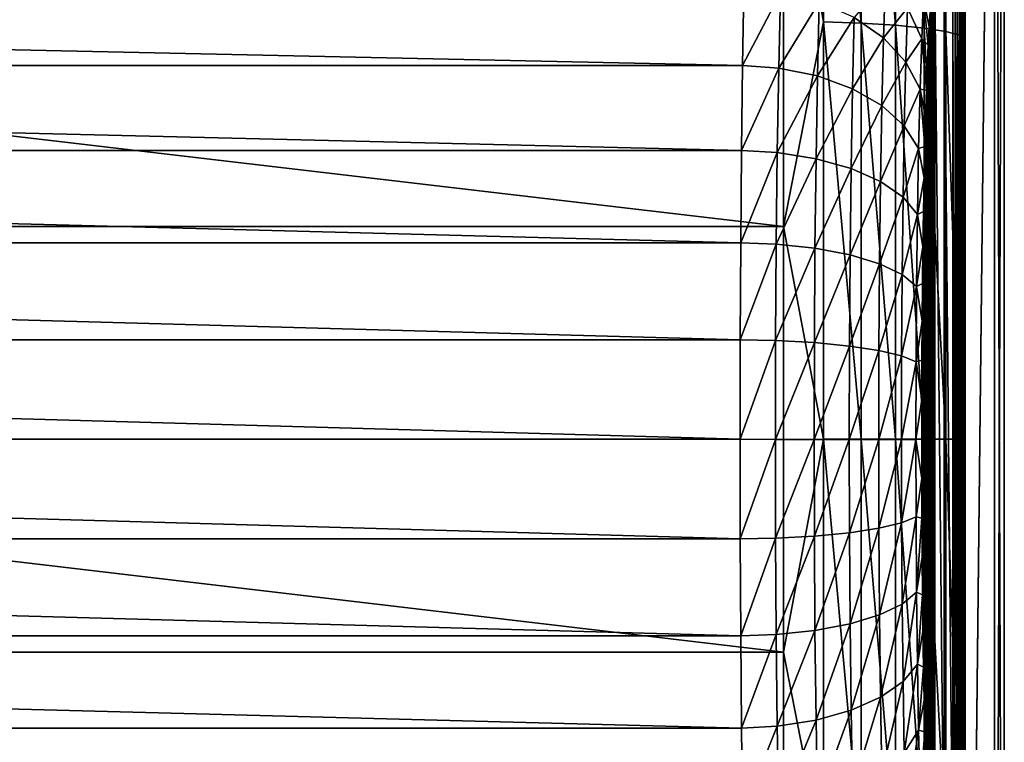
# Model space of a CAD drawing. Header units: metres. Extents: x -150 to 310, y -128 to 84.
# Tile 282 of 465: x 144.35 to 149.77, y -1.67 to 2.31. Entities that reach past the tile are written whole.
import ezdxf

# ---------------------------------------------------------------- set-up
doc = ezdxf.new("R2010")
doc.units = ezdxf.units.M
doc.layers.add('solid_26009703_SW0001_01', color=7, linetype='CONTINUOUS')

msp = doc.modelspace()

# ---------------------------------------------------------------- linework, layer by layer
at = {"layer": 'solid_26009703_SW0001_01'}
for points in [[(149.557495, -7.356668, 20.7568), (149.557495, 7.342292, 20.761885), (149.55748, 5.181652, 21.403736)], [(149.557495, -7.363906, -20.753822), (149.557495, 7.349098, -20.759075), (149.71936, 7.341691, -10.362796)], [(149.557495, -6.741646, -20.964529), (149.557495, 6.741646, -20.964529), (149.557495, 7.349098, -20.759075)], [(149.557495, -7.363906, -20.753822), (149.557495, -6.741646, -20.964529), (149.557495, 7.349098, -20.759075)], [(149.557495, -7.356668, 20.7568), (149.719101, 7.341691, 10.386806), (149.557495, 7.342292, 20.761885)], [(149.557495, -7.356668, 20.7568), (149.719009, -7.356374, 10.384922), (149.719101, 7.341691, 10.386806)], [(149.719284, -7.356374, -10.359703), (149.557495, -7.363906, -20.753822), (149.71936, 7.341691, -10.362796)], [(149.719009, -7.356374, 10.384922), (149.772934, -7.356374, 0.01261), (149.719101, 7.341691, 10.386806)], [(149.772934, -7.356374, 0.01261), (149.773056, 7.341691, 0.012006), (149.719101, 7.341691, 10.386806)], [(149.719284, -7.356374, -10.359703), (149.71936, 7.341691, -10.362796), (149.773056, 7.341691, 0.012006)], [(149.772934, -7.356374, 0.01261), (149.719284, -7.356374, -10.359703), (149.773056, 7.341691, 0.012006)], [(149.557495, -5.649596, -21.284899), (149.557495, 5.649596, -21.284899), (149.557495, 6.741646, -20.964529)], [(149.557495, -6.741646, -20.964529), (149.557495, -5.649596, -21.284899), (149.557495, 6.741646, -20.964529)], [(149.557495, -4.537661, -21.548868), (149.557495, 4.537661, -21.548868), (149.557495, 5.649596, -21.284899)], [(149.557495, -5.649596, -21.284899), (149.557495, -4.537661, -21.548868), (149.557495, 5.649596, -21.284899)], [(149.55748, -5.181652, 21.403736), (149.55748, 5.181652, 21.403736), (149.556503, 4.687712, 21.56288)], [(149.55748, -5.181652, 21.403736), (149.557495, -7.356668, 20.7568), (149.55748, 5.181652, 21.403736)], [(149.556503, -4.686628, 21.563395), (149.556503, 4.687712, 21.56288), (149.553635, 4.228382, 21.790014)], [(149.556503, -4.686628, 21.563395), (149.55748, -5.181652, 21.403736), (149.556503, 4.687712, 21.56288)], [(148.777176, 4.570874, -22.516357), (148.777176, 2.296945, -22.860519), (148.557724, 3.501783, -22.731861)], [(148.98613, 2.289743, -22.788843), (148.777176, 2.296945, -22.860519), (148.777176, 4.570874, -22.516357)], [(148.98613, 4.556543, -22.445761), (148.98613, 2.289743, -22.788843), (148.777176, 4.570874, -22.516357)], [(149.174164, 2.278128, -22.673246), (148.98613, 2.289743, -22.788843), (148.98613, 4.556543, -22.445761)], [(149.174164, 4.53343, -22.331905), (149.174164, 2.278128, -22.673246), (148.98613, 4.556543, -22.445761)], [(149.332077, 2.262668, -22.519379), (149.174164, 2.278128, -22.673246), (149.174164, 4.53343, -22.331905)], [(149.332077, 4.502665, -22.180353), (149.332077, 2.262668, -22.519379), (149.174164, 4.53343, -22.331905)], [(149.452164, 2.244117, -22.334755), (149.332077, 2.262668, -22.519379), (149.332077, 4.502665, -22.180353)], [(149.452164, 4.46575, -21.998508), (149.452164, 2.244117, -22.334755), (149.332077, 4.502665, -22.180353)], [(149.557495, -3.411275, -21.755707), (149.557495, 3.411275, -21.755707), (149.557495, 4.537661, -21.548868)], [(149.557495, -4.537661, -21.548868), (149.557495, -3.411275, -21.755707), (149.557495, 4.537661, -21.548868)], [(149.528549, 2.223383, -22.128393), (149.452164, 2.244117, -22.334755), (149.452164, 4.46575, -21.998508)], [(149.528549, 4.424489, -21.795254), (149.528549, 2.223383, -22.128393), (149.452164, 4.46575, -21.998508)], [(149.528549, 4.424489, -21.795254), (149.557495, 3.411275, -21.755707), (149.55748, 2.279456, -21.903708)], [(149.528549, 4.424489, -21.795254), (149.55748, 2.279456, -21.903708), (149.528549, 2.223383, -22.128393)], [(149.553619, -4.226716, 21.790974), (149.553635, 4.228382, 21.790014), (149.548813, 3.800228, 22.087469)], [(149.553619, -4.226716, 21.790974), (149.556503, -4.686628, 21.563395), (149.553635, 4.228382, 21.790014)], [(149.548798, -3.798548, 22.088802), (149.548813, 3.800228, 22.087469), (149.542282, 3.422806, 22.442442)], [(149.548798, -3.798548, 22.088802), (149.553619, -4.226716, 21.790974), (149.548813, 3.800228, 22.087469)], [(128.704758, 3.501783, -22.731861), (148.557724, 3.501783, -22.731861), (148.557724, 1.171311, -22.970156)], [(128.704758, 1.171311, -22.970156), (128.704758, 3.501783, -22.731861), (148.557724, 1.171311, -22.970156)], [(148.777176, 2.296945, -22.860519), (148.557724, 1.171311, -22.970156), (148.557724, 3.501783, -22.731861)], [(149.542252, -3.421297, 22.444073), (149.542282, 3.422806, 22.442442), (149.534042, 3.099721, 22.85272)], [(149.542252, -3.421297, 22.444073), (149.548798, -3.798548, 22.088802), (149.542282, 3.422806, 22.442442)], [(149.55748, -2.279457, -21.903708), (149.55748, 2.279456, -21.903708), (149.557495, 3.411275, -21.755707)], [(149.557495, -3.411275, -21.755707), (149.55748, -2.279457, -21.903708), (149.557495, 3.411275, -21.755707)], [(149.533997, -3.098494, 22.854567), (149.534042, 3.099721, 22.85272), (149.524399, 2.843102, 23.302994)], [(149.533997, -3.098494, 22.854567), (149.542252, -3.421297, 22.444073), (149.534042, 3.099721, 22.85272)], [(149.524368, -2.842204, 23.30493), (149.524399, 2.843102, 23.302994), (149.513474, 2.654277, 23.789303)], [(149.524368, -2.842204, 23.30493), (149.533997, -3.098494, 22.854567), (149.524399, 2.843102, 23.302994)], [(149.513428, -2.653741, 23.791132), (149.513474, 2.654277, 23.789303), (149.501724, 2.541238, 24.289989)], [(149.513428, -2.653741, 23.791132), (149.524368, -2.842204, 23.30493), (149.513474, 2.654277, 23.789303)], [(149.108261, 2.20911, 30.731108), (149.118896, 2.527457, 30.358393), (148.946777, 2.320951, 30.838343)], [(149.241241, 2.374215, 30.250542), (149.118896, 2.527457, 30.358393), (149.108261, 2.20911, 30.731108)], [(149.389847, 2.502502, 28.528528), (149.38356, 2.492394, 28.748764), (149.389847, -2.502502, 28.528528)], [(149.441193, -2.502502, 26.668749), (149.389847, 2.502502, 28.528528), (149.389847, -2.502502, 28.528528)], [(149.441193, -2.502502, 26.668749), (149.441193, 2.502502, 26.668749), (149.389847, 2.502502, 28.528528)], [(149.489075, -2.502502, 24.808876), (149.489075, 2.502502, 24.808876), (149.441193, 2.502502, 26.668749)], [(149.441193, -2.502502, 26.668749), (149.489075, -2.502502, 24.808876), (149.441193, 2.502502, 26.668749)], [(149.501694, -2.540995, 24.291153), (149.501724, 2.541238, 24.289989), (149.489075, 2.502502, 24.808876)], [(149.489075, -2.502502, 24.808876), (149.501694, -2.540995, 24.291153), (149.489075, 2.502502, 24.808876)], [(149.501694, -2.540995, 24.291153), (149.513428, -2.653741, 23.791132), (149.501724, 2.541238, 24.289989)], [(129, 2.474874, 30.974874), (148.33255, 2.057624, 31.331287), (148.339798, 2.475267, 30.97448)], [(129, 2.474874, 30.974874), (129, 2.057248, 31.33156), (148.33255, 2.057624, 31.331287)], [(148.542221, 2.457298, 30.963146), (148.339798, 2.475267, 30.97448), (148.33255, 2.057624, 31.331287)], [(148.532104, 2.042677, 31.317249), (148.542221, 2.457298, 30.963146), (148.33255, 2.057624, 31.331287)], [(148.754898, 2.405085, 30.917004), (148.542221, 2.457298, 30.963146), (148.532104, 2.042677, 31.317249)], [(149.377426, 2.46426, 28.963684), (149.371445, 2.418099, 29.173288), (149.377411, -2.464056, 28.964504)], [(149.377426, 2.46426, 28.963684), (149.377411, -2.464056, 28.964504), (149.383545, -2.492296, 28.74922)], [(149.38356, 2.492394, 28.748764), (149.377426, 2.46426, 28.963684), (149.383545, -2.492296, 28.74922)], [(149.38356, 2.492394, 28.748764), (149.383545, -2.492296, 28.74922), (149.389847, -2.502502, 28.528528)], [(148.744995, 1.999273, 31.263584), (148.754898, 2.405085, 30.917004), (148.532104, 2.042677, 31.317249)], [(148.946777, 2.320951, 30.838343), (148.754898, 2.405085, 30.917004), (148.744995, 1.999273, 31.263584)], [(149.318863, 2.203357, 30.128616), (149.329269, 2.426651, 29.764248), (149.241241, 2.374215, 30.250542)], [(149.318863, 2.203357, 30.128616), (149.354248, 2.168919, 29.775738), (149.329269, 2.426651, 29.764248)], [(149.329269, 2.426651, 29.764248), (149.354248, 2.168919, 29.775738), (149.359833, 2.270114, 29.58)], [(149.329269, 2.426651, 29.764248), (149.359833, 2.270114, 29.58), (149.365601, 2.353724, 29.377987)], [(149.371445, 2.418099, 29.173288), (149.365601, 2.353724, 29.377987), (149.371414, -2.417782, 29.174381)], [(149.371445, 2.418099, 29.173288), (149.371414, -2.417782, 29.174381), (149.377411, -2.464056, 28.964504)], [(149.231247, 2.075162, 30.600666), (149.241241, 2.374215, 30.250542), (149.108261, 2.20911, 30.731108)], [(149.318863, 2.203357, 30.128616), (149.241241, 2.374215, 30.250542), (149.231247, 2.075162, 30.600666)], [(149.365601, 2.353724, 29.377987), (149.359833, 2.270114, 29.58), (149.36557, -2.353284, 29.379253)], [(149.365601, 2.353724, 29.377987), (149.36557, -2.353284, 29.379253), (149.371414, -2.417782, 29.174381)], [(148.777176, 2.296945, -22.860519), (148.777176, 0, -22.975624), (148.557724, 1.171311, -22.970156)], [(148.937225, 1.929332, 31.172802), (148.946777, 2.320951, 30.838343), (148.744995, 1.999273, 31.263584)], [(148.98613, 0, -22.903587), (148.777176, 0, -22.975624), (148.777176, 2.296945, -22.860519)], [(148.98613, 2.289743, -22.788843), (148.98613, 0, -22.903587), (148.777176, 2.296945, -22.860519)], [(149.108261, 2.20911, 30.731108), (148.946777, 2.320951, 30.838343), (148.937225, 1.929332, 31.172802)], [(149.174164, 0, -22.787409), (148.98613, 0, -22.903587), (148.98613, 2.289743, -22.788843)], [(149.174164, 2.278128, -22.673246), (149.174164, 0, -22.787409), (148.98613, 2.289743, -22.788843)], [(149.332077, 0, -22.632765), (149.174164, 0, -22.787409), (149.174164, 2.278128, -22.673246)], [(149.332077, 2.262668, -22.519379), (149.332077, 0, -22.632765), (149.174164, 2.278128, -22.673246)], [(149.528549, 2.223383, -22.128393), (149.55748, 2.279456, -21.903708), (149.557495, 1.144112, -21.991978)], [(149.557495, -1.144112, -21.991978), (149.557495, 1.144112, -21.991978), (149.55748, 2.279456, -21.903708)], [(149.55748, -2.279457, -21.903708), (149.557495, -1.144112, -21.991978), (149.55748, 2.279456, -21.903708)], [(149.452164, 0, -22.447212), (149.332077, 0, -22.632765), (149.332077, 2.262668, -22.519379)], [(149.452164, 2.244117, -22.334755), (149.452164, 0, -22.447212), (149.332077, 2.262668, -22.519379)], [(149.359833, 2.270114, 29.58), (149.354248, 2.168919, 29.775738), (149.359802, -2.269535, 29.58132)], [(149.359833, 2.270114, 29.58), (149.359802, -2.269535, 29.58132), (149.36557, -2.353284, 29.379253)], [(149.528549, 0, -22.239811), (149.452164, 0, -22.447212), (149.452164, 2.244117, -22.334755)], [(149.528549, 2.223383, -22.128393), (149.528549, 0, -22.239811), (149.452164, 2.244117, -22.334755)], [(149.528549, 2.223383, -22.128393), (149.557495, 1.144112, -21.991978), (149.557495, 0, -22.021389)], [(149.528549, 2.223383, -22.128393), (149.557495, 0, -22.021389), (149.528549, 0, -22.239811)], [(149.099167, 1.836357, 31.049454), (149.108261, 2.20911, 30.731108), (148.937225, 1.929332, 31.172802)], [(149.231247, 2.075162, 30.600666), (149.108261, 2.20911, 30.731108), (149.099167, 1.836357, 31.049454)], [(149.309601, 1.925817, 30.453552), (149.318863, 2.203357, 30.128616), (149.231247, 2.075162, 30.600666)], [(149.309601, 1.925817, 30.453552), (149.34407, 1.920518, 30.132484), (149.318863, 2.203357, 30.128616)], [(149.318863, 2.203357, 30.128616), (149.34407, 1.920518, 30.132484), (149.348984, 2.052345, 29.960396)], [(149.318863, 2.203357, 30.128616), (149.348984, 2.052345, 29.960396), (149.354248, 2.168919, 29.775738)], [(149.354248, 2.168919, 29.775738), (149.348984, 2.052345, 29.960396), (149.354218, -2.168195, 29.777029)], [(149.354248, 2.168919, 29.775738), (149.354218, -2.168195, 29.777029), (149.359802, -2.269535, 29.58132)], [(149.222717, 1.725005, 30.899715), (149.231247, 2.075162, 30.600666), (149.099167, 1.836357, 31.049454)], [(149.309601, 1.925817, 30.453552), (149.231247, 2.075162, 30.600666), (149.222717, 1.725005, 30.899715)], [(129, 2.057248, 31.33156), (148.326675, 1.58931, 31.618347), (148.33255, 2.057624, 31.331287)], [(129, 2.057248, 31.33156), (129, 1.588967, 31.618523), (148.326675, 1.58931, 31.618347)], [(148.532104, 2.042677, 31.317249), (148.33255, 2.057624, 31.331287), (148.326675, 1.58931, 31.618347)], [(148.523987, 1.577722, 31.602182), (148.532104, 2.042677, 31.317249), (148.326675, 1.58931, 31.618347)], [(148.744995, 1.999273, 31.263584), (148.532104, 2.042677, 31.317249), (148.523987, 1.577722, 31.602182)], [(149.348984, 2.052345, 29.960396), (149.34407, 1.920518, 30.132484), (149.348938, -2.051487, 29.961634)], [(149.348984, 2.052345, 29.960396), (149.348938, -2.051487, 29.961634), (149.354218, -2.168195, 29.777029)], [(148.737045, 1.544196, 31.542463), (148.744995, 1.999273, 31.263584), (148.523987, 1.577722, 31.602182)], [(148.937225, 1.929332, 31.172802), (148.744995, 1.999273, 31.263584), (148.737045, 1.544196, 31.542463)], [(148.92955, 1.490173, 31.441927), (148.937225, 1.929332, 31.172802), (148.737045, 1.544196, 31.542463)], [(149.099167, 1.836357, 31.049454), (148.937225, 1.929332, 31.172802), (148.92955, 1.490173, 31.441927)], [(149.301682, 1.600853, 30.731085), (149.309601, 1.925817, 30.453552), (149.222717, 1.725005, 30.899715)], [(149.301682, 1.600853, 30.731085), (149.33519, 1.610304, 30.443729), (149.309601, 1.925817, 30.453552)], [(149.309601, 1.925817, 30.453552), (149.33519, 1.610304, 30.443729), (149.339432, 1.772047, 30.294708)], [(149.309601, 1.925817, 30.453552), (149.339432, 1.772047, 30.294708), (149.34407, 1.920518, 30.132484)], [(149.34407, 1.920518, 30.132484), (149.339432, 1.772047, 30.294708), (149.34404, -1.919539, 30.133667)], [(149.34407, 1.920518, 30.132484), (149.34404, -1.919539, 30.133667), (149.348938, -2.051487, 29.961634)], [(149.091858, 1.418358, 31.305611), (149.099167, 1.836357, 31.049454), (148.92955, 1.490173, 31.441927)], [(149.222717, 1.725005, 30.899715), (149.099167, 1.836357, 31.049454), (149.091858, 1.418358, 31.305611)], [(149.339432, 1.772047, 30.294708), (149.33519, 1.610304, 30.443729), (149.339401, -1.770957, 30.295811)], [(149.339432, 1.772047, 30.294708), (149.339401, -1.770957, 30.295811), (149.34404, -1.919539, 30.133667)], [(149.215851, 1.332348, 31.140343), (149.222717, 1.725005, 30.899715), (149.091858, 1.418358, 31.305611)], [(149.301682, 1.600853, 30.731085), (149.222717, 1.725005, 30.899715), (149.215851, 1.332348, 31.140343)], [(129, 1.588967, 31.618523), (148.322418, 1.081885, 31.828592), (148.326675, 1.58931, 31.618347)], [(129, 1.588967, 31.618523), (129, 1.08156, 31.828697), (148.322418, 1.081885, 31.828592)], [(148.523987, 1.577722, 31.602182), (148.326675, 1.58931, 31.618347), (148.322418, 1.081885, 31.828592)], [(148.518021, 1.073872, 31.810877), (148.523987, 1.577722, 31.602182), (148.322418, 1.081885, 31.828592)], [(148.737045, 1.544196, 31.542463), (148.523987, 1.577722, 31.602182), (148.518021, 1.073872, 31.810877)], [(149.295303, 1.236452, 30.954397), (149.301682, 1.600853, 30.731085), (149.215851, 1.332348, 31.140343)], [(149.295303, 1.236452, 30.954397), (149.331406, 1.438608, 30.576147), (149.301682, 1.600853, 30.731085)], [(149.301682, 1.600853, 30.731085), (149.331406, 1.438608, 30.576147), (149.33519, 1.610304, 30.443729)], [(149.33519, 1.610304, 30.443729), (149.331406, 1.438608, 30.576147), (149.335159, -1.609112, 30.444733)], [(149.33519, 1.610304, 30.443729), (149.335159, -1.609112, 30.444733), (149.339401, -1.770957, 30.295811)], [(148.731216, 1.051052, 31.746723), (148.737045, 1.544196, 31.542463), (148.518021, 1.073872, 31.810877)], [(148.92955, 1.490173, 31.441927), (148.737045, 1.544196, 31.542463), (148.731216, 1.051052, 31.746723)], [(148.92392, 1.01428, 31.639042), (148.92955, 1.490173, 31.441927), (148.731216, 1.051052, 31.746723)], [(149.091858, 1.418358, 31.305611), (148.92955, 1.490173, 31.441927), (148.92392, 1.01428, 31.639042)], [(149.086502, 0.965398, 31.493227), (149.091858, 1.418358, 31.305611), (148.92392, 1.01428, 31.639042)], [(149.215851, 1.332348, 31.140343), (149.091858, 1.418358, 31.305611), (149.086502, 0.965398, 31.493227)], [(149.295303, 1.236452, 30.954397), (149.328064, 1.25445, 30.693378), (149.331406, 1.438608, 30.576147)], [(149.331406, 1.438608, 30.576147), (149.328064, 1.25445, 30.693378), (149.331375, -1.437326, 30.577047)], [(149.331406, 1.438608, 30.576147), (149.331375, -1.437326, 30.577047), (149.335159, -1.609112, 30.444733)], [(149.210815, 0.906854, 31.316582), (149.215851, 1.332348, 31.140343), (149.086502, 0.965398, 31.493227)], [(149.295303, 1.236452, 30.954397), (149.215851, 1.332348, 31.140343), (149.210815, 0.906854, 31.316582)], [(149.295303, 1.236452, 30.954397), (149.32515, 1.059125, 30.79528), (149.328064, 1.25445, 30.693378)], [(149.328064, 1.25445, 30.693378), (149.32515, 1.059125, 30.79528), (149.328033, -1.253091, 30.694166)], [(149.328064, 1.25445, 30.693378), (149.328033, -1.253091, 30.694166), (149.331375, -1.437326, 30.577047)], [(149.290634, 0.84158, 31.117952), (149.295303, 1.236452, 30.954397), (149.210815, 0.906854, 31.316582)], [(149.290634, 0.84158, 31.117952), (149.32515, 1.059125, 30.79528), (149.295303, 1.236452, 30.954397)], [(128.704758, 1.171311, -22.970156), (148.557724, 1.171311, -22.970156), (148.557724, -1.171311, -22.970156)], [(128.704758, -1.171311, -22.970156), (128.704758, 1.171311, -22.970156), (148.557724, -1.171311, -22.970156)], [(148.777176, 0, -22.975624), (148.557724, -1.171311, -22.970156), (148.557724, 1.171311, -22.970156)], [(149.557495, -1.144112, -21.991978), (149.557495, 0, -22.021389), (149.557495, 1.144112, -21.991978)], [(129, 1.08156, 31.828697), (148.319778, 0.54784, 31.95686), (148.322418, 1.081885, 31.828592)], [(129, 1.08156, 31.828697), (129, 0.547521, 31.956909), (148.319778, 0.54784, 31.95686)], [(148.518021, 1.073872, 31.810877), (148.322418, 1.081885, 31.828592), (148.319778, 0.54784, 31.95686)], [(148.514389, 0.543543, 31.938168), (148.518021, 1.073872, 31.810877), (148.319778, 0.54784, 31.95686)], [(148.731216, 1.051052, 31.746723), (148.518021, 1.073872, 31.810877), (148.514389, 0.543543, 31.938168)], [(148.727646, 0.531992, 31.871309), (148.731216, 1.051052, 31.746723), (148.514389, 0.543543, 31.938168)], [(148.92392, 1.01428, 31.639042), (148.731216, 1.051052, 31.746723), (148.727646, 0.531992, 31.871309)], [(149.290634, 0.84158, 31.117952), (149.322739, 0.857044, 30.879601), (149.32515, 1.059125, 30.79528)], [(149.32515, 1.059125, 30.79528), (149.322739, 0.857044, 30.879601), (149.325134, -1.0577, 30.795946)], [(149.32515, 1.059125, 30.79528), (149.325134, -1.0577, 30.795946), (149.328033, -1.253091, 30.694166)], [(148.920486, 0.51338, 31.75927), (148.92392, 1.01428, 31.639042), (148.727646, 0.531992, 31.871309)], [(149.086502, 0.965398, 31.493227), (148.92392, 1.01428, 31.639042), (148.920486, 0.51338, 31.75927)], [(149.083237, 0.488637, 31.60766), (149.086502, 0.965398, 31.493227), (148.920486, 0.51338, 31.75927)], [(149.210815, 0.906854, 31.316582), (149.086502, 0.965398, 31.493227), (149.083237, 0.488637, 31.60766)], [(149.207748, 0.459005, 31.424076), (149.210815, 0.906854, 31.316582), (149.083237, 0.488637, 31.60766)], [(149.290634, 0.84158, 31.117952), (149.210815, 0.906854, 31.316582), (149.207748, 0.459005, 31.424076)], [(149.287781, 0.425966, 31.21771), (149.290634, 0.84158, 31.117952), (149.207748, 0.459005, 31.424076)], [(149.287781, 0.425966, 31.21771), (149.320877, 0.650627, 30.94479), (149.290634, 0.84158, 31.117952)], [(149.290634, 0.84158, 31.117952), (149.320877, 0.650627, 30.94479), (149.322739, 0.857044, 30.879601)], [(149.322739, 0.857044, 30.879601), (149.320877, 0.650627, 30.94479), (149.322723, -0.855565, 30.88014)], [(149.322739, 0.857044, 30.879601), (149.322723, -0.855565, 30.88014), (149.325134, -1.0577, 30.795946)], [(149.287781, 0.425966, 31.21771), (149.319534, 0.436301, 30.992134), (149.320877, 0.650627, 30.94479)], [(149.320877, 0.650627, 30.94479), (149.319534, 0.436301, 30.992134), (149.320877, -0.649107, 30.9452)], [(149.320877, 0.650627, 30.94479), (149.320877, -0.649107, 30.9452), (149.322723, -0.855565, 30.88014)], [(129, 0.547521, 31.956909), (148.318909, 0.000304, 32), (148.319778, 0.54784, 31.95686)], [(129, 0.547521, 31.956909), (129, 0, 32), (148.318909, 0.000304, 32)], [(148.514389, 0.543543, 31.938168), (148.319778, 0.54784, 31.95686), (148.318909, 0.000304, 32)], [(148.513168, -0.000184, 31.980932), (148.514389, 0.543543, 31.938168), (148.318909, 0.000304, 32)], [(148.727646, 0.531992, 31.871309), (148.514389, 0.543543, 31.938168), (148.513168, -0.000184, 31.980932)], [(148.726456, -0.00018, 31.913164), (148.727646, 0.531992, 31.871309), (148.513168, -0.000184, 31.980932)], [(148.920486, 0.51338, 31.75927), (148.727646, 0.531992, 31.871309), (148.726456, -0.00018, 31.913164)], [(148.919342, -0.000174, 31.799662), (148.920486, 0.51338, 31.75927), (148.726456, -0.00018, 31.913164)], [(149.083237, 0.488637, 31.60766), (148.920486, 0.51338, 31.75927), (148.919342, -0.000174, 31.799662)], [(149.082138, -0.000165, 31.646105), (149.083237, 0.488637, 31.60766), (148.919342, -0.000174, 31.799662)], [(149.207748, 0.459005, 31.424076), (149.083237, 0.488637, 31.60766), (149.082138, -0.000165, 31.646105)], [(149.206711, -0.000155, 31.46019), (149.207748, 0.459005, 31.424076), (149.082138, -0.000165, 31.646105)], [(149.287781, 0.425966, 31.21771), (149.207748, 0.459005, 31.424076), (149.206711, -0.000155, 31.46019)], [(149.287781, 0.425966, 31.21771), (149.31871, 0.218058, 31.021135), (149.319534, 0.436301, 30.992134)], [(149.319534, 0.436301, 30.992134), (149.31871, 0.218058, 31.021135), (149.319519, -0.434752, 30.992409)], [(149.319534, 0.436301, 30.992134), (149.319519, -0.434752, 30.992409), (149.320877, -0.649107, 30.9452)], [(149.286835, -0.000144, 31.251225), (149.287781, 0.425966, 31.21771), (149.206711, -0.000155, 31.46019)], [(149.286835, -0.000144, 31.251225), (149.31871, 0.218058, 31.021135), (149.287781, 0.425966, 31.21771)], [(149.286835, -0.000144, 31.251225), (149.31842, 0.000787, 31.031019), (149.31871, 0.218058, 31.021135)], [(149.31871, 0.218058, 31.021135), (149.31842, 0.000787, 31.031019), (149.318695, -0.216491, 31.021273)], [(149.31871, 0.218058, 31.021135), (149.318695, -0.216491, 31.021273), (149.319519, -0.434752, 30.992409)], [(129, 0, 32), (148.319778, -0.54724, 31.956953), (148.318909, 0.000304, 32)], [(148.513168, -0.000184, 31.980932), (148.318909, 0.000304, 32), (148.319778, -0.54724, 31.956953)], [(148.777176, 0, -22.975624), (148.777176, -2.296945, -22.860519), (148.557724, -1.171311, -22.970156)], [(148.98613, -2.289743, -22.788843), (148.777176, -2.296945, -22.860519), (148.777176, 0, -22.975624)], [(148.98613, 0, -22.903587), (148.98613, -2.289743, -22.788843), (148.777176, 0, -22.975624)], [(149.174164, -2.278128, -22.673246), (148.98613, -2.289743, -22.788843), (148.98613, 0, -22.903587)], [(149.174164, 0, -22.787409), (149.174164, -2.278128, -22.673246), (148.98613, 0, -22.903587)], [(149.332077, -2.262668, -22.519379), (149.174164, -2.278128, -22.673246), (149.174164, 0, -22.787409)], [(149.332077, 0, -22.632765), (149.332077, -2.262668, -22.519379), (149.174164, 0, -22.787409)], [(149.286835, -0.000144, 31.251225), (149.318695, -0.216491, 31.021273), (149.31842, 0.000787, 31.031019)], [(149.452164, -2.244117, -22.334755), (149.332077, -2.262668, -22.519379), (149.332077, 0, -22.632765)], [(149.452164, 0, -22.447212), (149.452164, -2.244117, -22.334755), (149.332077, 0, -22.632765)], [(149.528549, -2.223383, -22.128393), (149.452164, -2.244117, -22.334755), (149.452164, 0, -22.447212)], [(149.528549, 0, -22.239811), (149.528549, -2.223383, -22.128393), (149.452164, 0, -22.447212)], [(149.528549, 0, -22.239811), (149.557495, 0, -22.021389), (149.557495, -1.144112, -21.991978)], [(149.528549, 0, -22.239811), (149.557495, -1.144112, -21.991978), (149.528549, -2.223383, -22.128393)], [(129, 0, 32), (129, -0.547521, 31.956909), (148.319778, -0.54724, 31.956953)], [(148.514389, -0.543908, 31.938116), (148.513168, -0.000184, 31.980932), (148.319778, -0.54724, 31.956953)], [(148.726456, -0.00018, 31.913164), (148.513168, -0.000184, 31.980932), (148.514389, -0.543908, 31.938116)], [(148.727661, -0.532349, 31.87126), (148.726456, -0.00018, 31.913164), (148.514389, -0.543908, 31.938116)], [(148.919342, -0.000174, 31.799662), (148.726456, -0.00018, 31.913164), (148.727661, -0.532349, 31.87126)], [(148.920486, -0.513724, 31.759222), (148.919342, -0.000174, 31.799662), (148.727661, -0.532349, 31.87126)], [(149.082138, -0.000165, 31.646105), (148.919342, -0.000174, 31.799662), (148.920486, -0.513724, 31.759222)], [(149.083237, -0.488965, 31.607615), (149.082138, -0.000165, 31.646105), (148.920486, -0.513724, 31.759222)], [(149.206711, -0.000155, 31.46019), (149.082138, -0.000165, 31.646105), (149.083237, -0.488965, 31.607615)], [(149.207748, -0.459313, 31.424032), (149.206711, -0.000155, 31.46019), (149.083237, -0.488965, 31.607615)], [(149.286835, -0.000144, 31.251225), (149.206711, -0.000155, 31.46019), (149.207748, -0.459313, 31.424032)], [(149.287781, -0.426252, 31.21767), (149.286835, -0.000144, 31.251225), (149.207748, -0.459313, 31.424032)], [(149.287781, -0.426252, 31.21767), (149.318695, -0.216491, 31.021273), (149.286835, -0.000144, 31.251225)], [(149.287781, -0.426252, 31.21767), (149.319519, -0.434752, 30.992409), (149.318695, -0.216491, 31.021273)], [(149.287781, -0.426252, 31.21767), (149.207748, -0.459313, 31.424032), (149.210815, -0.907151, 31.316486)], [(149.290634, -0.841856, 31.117863), (149.287781, -0.426252, 31.21767), (149.210815, -0.907151, 31.316486)], [(149.290634, -0.841856, 31.117863), (149.319519, -0.434752, 30.992409), (149.287781, -0.426252, 31.21767)], [(149.207748, -0.459313, 31.424032), (149.083237, -0.488965, 31.607615), (149.086502, -0.965714, 31.493124)], [(149.210815, -0.907151, 31.316486), (149.207748, -0.459313, 31.424032), (149.086502, -0.965714, 31.493124)], [(149.290634, -0.841856, 31.117863), (149.320877, -0.649107, 30.9452), (149.319519, -0.434752, 30.992409)], [(148.727661, -0.532349, 31.87126), (148.514389, -0.543908, 31.938116), (148.518021, -1.074224, 31.810762)], [(148.731216, -1.051396, 31.746611), (148.727661, -0.532349, 31.87126), (148.518021, -1.074224, 31.810762)], [(148.920486, -0.513724, 31.759222), (148.727661, -0.532349, 31.87126), (148.731216, -1.051396, 31.746611)], [(148.92392, -1.014612, 31.638935), (148.920486, -0.513724, 31.759222), (148.731216, -1.051396, 31.746611)], [(149.083237, -0.488965, 31.607615), (148.920486, -0.513724, 31.759222), (148.92392, -1.014612, 31.638935)], [(149.086502, -0.965714, 31.493124), (149.083237, -0.488965, 31.607615), (148.92392, -1.014612, 31.638935)], [(129, -0.547521, 31.956909), (148.322403, -1.081311, 31.828779), (148.319778, -0.54724, 31.956953)], [(129, -0.547521, 31.956909), (129, -1.08156, 31.828697), (148.322403, -1.081311, 31.828779)], [(148.514389, -0.543908, 31.938116), (148.319778, -0.54724, 31.956953), (148.322403, -1.081311, 31.828779)], [(148.518021, -1.074224, 31.810762), (148.514389, -0.543908, 31.938116), (148.322403, -1.081311, 31.828779)], [(149.290634, -0.841856, 31.117863), (149.322723, -0.855565, 30.88014), (149.320877, -0.649107, 30.9452)], [(149.290634, -0.841856, 31.117863), (149.210815, -0.907151, 31.316486), (149.215851, -1.332623, 31.140196)], [(149.295303, -1.236707, 30.954262), (149.290634, -0.841856, 31.117863), (149.215851, -1.332623, 31.140196)], [(149.295303, -1.236707, 30.954262), (149.322723, -0.855565, 30.88014), (149.290634, -0.841856, 31.117863)], [(149.295303, -1.236707, 30.954262), (149.325134, -1.0577, 30.795946), (149.322723, -0.855565, 30.88014)], [(149.210815, -0.907151, 31.316486), (149.086502, -0.965714, 31.493124), (149.091858, -1.418651, 31.305454)], [(149.215851, -1.332623, 31.140196), (149.210815, -0.907151, 31.316486), (149.091858, -1.418651, 31.305454)], [(149.086502, -0.965714, 31.493124), (148.92392, -1.014612, 31.638935), (148.92955, -1.49048, 31.441763)], [(149.091858, -1.418651, 31.305454), (149.086502, -0.965714, 31.493124), (148.92955, -1.49048, 31.441763)], [(148.92392, -1.014612, 31.638935), (148.731216, -1.051396, 31.746611), (148.737045, -1.544515, 31.542294)], [(148.92955, -1.49048, 31.441763), (148.92392, -1.014612, 31.638935), (148.737045, -1.544515, 31.542294)], [(129, -1.08156, 31.828697), (148.326675, -1.588773, 31.618622), (148.322403, -1.081311, 31.828779)], [(129, -1.08156, 31.828697), (129, -1.588967, 31.618523), (148.326675, -1.588773, 31.618622)], [(148.518021, -1.074224, 31.810762), (148.322403, -1.081311, 31.828779), (148.326675, -1.588773, 31.618622)], [(148.523987, -1.578048, 31.602009), (148.518021, -1.074224, 31.810762), (148.326675, -1.588773, 31.618622)], [(148.731216, -1.051396, 31.746611), (148.518021, -1.074224, 31.810762), (148.523987, -1.578048, 31.602009)], [(148.737045, -1.544515, 31.542294), (148.731216, -1.051396, 31.746611), (148.523987, -1.578048, 31.602009)], [(149.295303, -1.236707, 30.954262), (149.328033, -1.253091, 30.694166), (149.325134, -1.0577, 30.795946)], [(128.704758, -1.171311, -22.970156), (148.557724, -1.171311, -22.970156), (148.557724, -3.501783, -22.731861)], [(128.704758, -3.501783, -22.731861), (128.704758, -1.171311, -22.970156), (148.557724, -3.501783, -22.731861)], [(148.777176, -2.296945, -22.860519), (148.557724, -3.501783, -22.731861), (148.557724, -1.171311, -22.970156)], [(149.528549, -2.223383, -22.128393), (149.557495, -1.144112, -21.991978), (149.55748, -2.279457, -21.903708)], [(149.295303, -1.236707, 30.954262), (149.215851, -1.332623, 31.140196), (149.222717, -1.725254, 30.899532)], [(149.301682, -1.601085, 30.730917), (149.295303, -1.236707, 30.954262), (149.222717, -1.725254, 30.899532)], [(149.301682, -1.601085, 30.730917), (149.328033, -1.253091, 30.694166), (149.295303, -1.236707, 30.954262)], [(149.301682, -1.601085, 30.730917), (149.331375, -1.437326, 30.577047), (149.328033, -1.253091, 30.694166)], [(149.215851, -1.332623, 31.140196), (149.091858, -1.418651, 31.305454), (149.099182, -1.836622, 31.049261)], [(149.222717, -1.725254, 30.899532), (149.215851, -1.332623, 31.140196), (149.099182, -1.836622, 31.049261)], [(149.091858, -1.418651, 31.305454), (148.92955, -1.49048, 31.441763), (148.937225, -1.92961, 31.1726)], [(149.099182, -1.836622, 31.049261), (149.091858, -1.418651, 31.305454), (148.937225, -1.92961, 31.1726)], [(149.301682, -1.601085, 30.730917), (149.335159, -1.609112, 30.444733), (149.331375, -1.437326, 30.577047)], [(148.92955, -1.49048, 31.441763), (148.737045, -1.544515, 31.542294), (148.74501, -1.999562, 31.263372)], [(148.937225, -1.92961, 31.1726), (148.92955, -1.49048, 31.441763), (148.74501, -1.999562, 31.263372)], [(148.737045, -1.544515, 31.542294), (148.523987, -1.578048, 31.602009), (148.53212, -2.042973, 31.317036)], [(148.74501, -1.999562, 31.263372), (148.737045, -1.544515, 31.542294), (148.53212, -2.042973, 31.317036)], [(129, -1.588967, 31.618523), (148.33255, -2.057136, 31.331642), (148.326675, -1.588773, 31.618622)], [(129, -1.588967, 31.618523), (129, -2.057248, 31.33156), (148.33255, -2.057136, 31.331642)], [(148.523987, -1.578048, 31.602009), (148.326675, -1.588773, 31.618622), (148.33255, -2.057136, 31.331642)], [(148.53212, -2.042973, 31.317036), (148.523987, -1.578048, 31.602009), (148.33255, -2.057136, 31.331642)], [(149.301682, -1.601085, 30.730917), (149.222717, -1.725254, 30.899532), (149.231262, -2.075386, 30.600447)], [(149.309601, -1.926025, 30.453348), (149.301682, -1.601085, 30.730917), (149.231262, -2.075386, 30.600447)], [(149.309601, -1.926025, 30.453348), (149.335159, -1.609112, 30.444733), (149.301682, -1.601085, 30.730917)], [(149.309601, -1.926025, 30.453348), (149.339401, -1.770957, 30.295811), (149.335159, -1.609112, 30.444733)]]:
    msp.add_3dface(points, dxfattribs=at)

doc.saveas('drawing.dxf')
